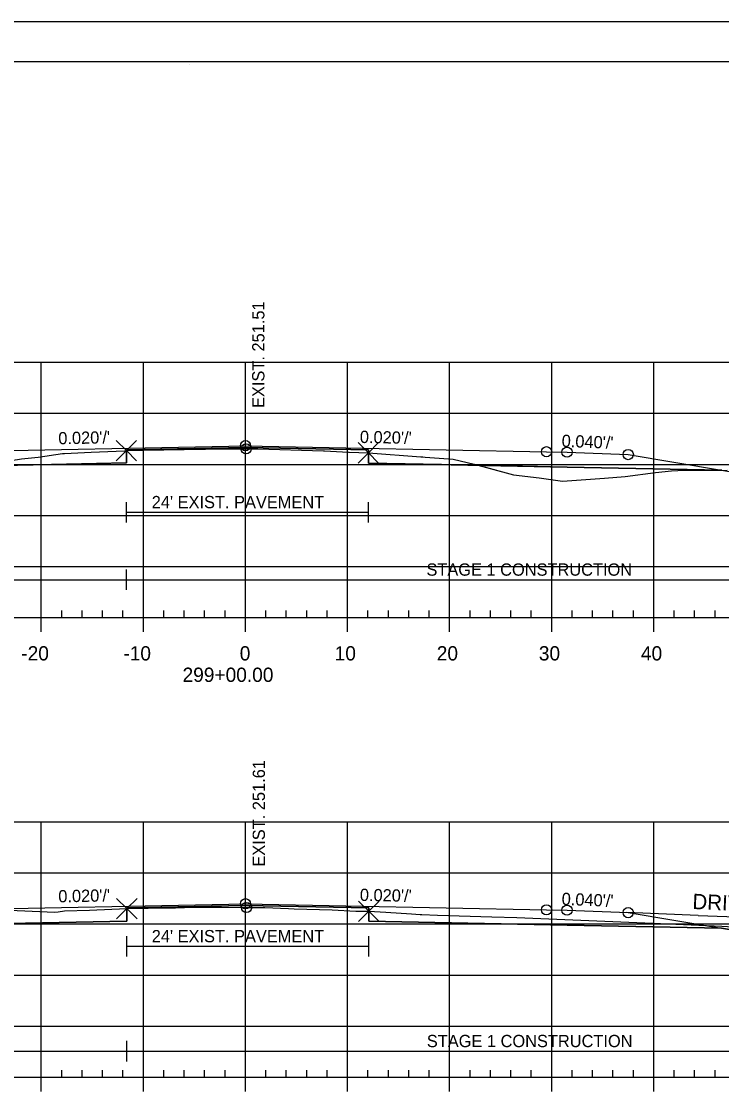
# Model space of a CAD drawing. Extents: x 1365647 to 1367999, y 387113 to 400173.
# Drawn here: x 1365872.2 to 1365940.7, y 397294.2 to 397399.6 of the extents above; entities that cross this region are included whole.
import ezdxf

# ---------------------------------------------------------------- set-up
doc = ezdxf.new("R2010")
doc.units = 0
for name, color, linetype in [('R_Alt Surface', 7, 'Continuous'), ('R_Axis', 7, 'Continuous'), ('R_Axis Annot', 7, 'Continuous'), ('R_Border', 7, 'Continuous'), ('R_Contours', 7, 'Continuous'), ('R_Drive', 7, 'Continuous'), ('R_Exist Surface', 7, 'Continuous'), ('R_Fin Surface', 7, 'Continuous'), ('R_Fin Surface Annot', 7, 'Continuous'), ('R_Grid', 7, 'Continuous'), ('R_No Plot', 7, 'Continuous'), ('R_Water', 7, 'Continuous'), ('R_Xsect Elev', 7, 'Continuous')]:
    doc.layers.add(name, color=color, linetype=linetype)

msp = doc.modelspace()

# ---------------------------------------------------------------- linework, layer by layer
at = {"layer": 'R_Alt Surface'}
for points in [[(1365847.47, 397355.7), (1365862.59, 397356), (1365882.43, 397356.4), (1365882.43, 397357.68), (1365894.09, 397357.92), (1365906.14, 397357.68), (1365906.14, 397356.39), (1365925.59, 397356), (1365940.72, 397355.7)], [(1365847.47, 397310.85), (1365862.59, 397311.15), (1365882.47, 397311.55), (1365882.47, 397312.84), (1365894.09, 397313.07), (1365906.18, 397312.83), (1365906.18, 397311.54), (1365925.59, 397311.15), (1365940.72, 397310.85)]]:
    msp.add_lwpolyline(points, dxfattribs=at)
at = {"layer": 'R_Axis'}
for p, q in [((1365749.09, 397341.26), (1366039.09, 397341.26)), ((1365874.09, 397339.86), (1365874.09, 397341.26)), ((1365876.09, 397341.26), (1365876.09, 397341.96)), ((1365878.09, 397341.26), (1365878.09, 397341.96)), ((1365880.09, 397341.26), (1365880.09, 397341.96)), ((1365882.09, 397341.26), (1365882.09, 397341.96)), ((1365884.09, 397339.86), (1365884.09, 397341.26)), ((1365886.09, 397341.26), (1365886.09, 397341.96)), ((1365888.09, 397341.26), (1365888.09, 397341.96)), ((1365890.09, 397341.26), (1365890.09, 397341.96)), ((1365892.09, 397341.26), (1365892.09, 397341.96)), ((1365894.09, 397339.86), (1365894.09, 397341.26)), ((1365896.09, 397341.26), (1365896.09, 397341.96)), ((1365898.09, 397341.26), (1365898.09, 397341.96)), ((1365900.09, 397341.26), (1365900.09, 397341.96)), ((1365902.09, 397341.26), (1365902.09, 397341.96)), ((1365904.09, 397339.86), (1365904.09, 397341.26)), ((1365906.09, 397341.26), (1365906.09, 397341.96)), ((1365908.09, 397341.26), (1365908.09, 397341.96)), ((1365910.09, 397341.26), (1365910.09, 397341.96)), ((1365912.09, 397341.26), (1365912.09, 397341.96)), ((1365914.09, 397339.86), (1365914.09, 397341.26)), ((1365916.09, 397341.26), (1365916.09, 397341.96)), ((1365918.09, 397341.26), (1365918.09, 397341.96)), ((1365920.09, 397341.26), (1365920.09, 397341.96)), ((1365922.09, 397341.26), (1365922.09, 397341.96)), ((1365924.09, 397339.86), (1365924.09, 397341.26)), ((1365926.09, 397341.26), (1365926.09, 397341.96)), ((1365928.09, 397341.26), (1365928.09, 397341.96)), ((1365930.09, 397341.26), (1365930.09, 397341.96)), ((1365932.09, 397341.26), (1365932.09, 397341.96)), ((1365934.09, 397339.86), (1365934.09, 397341.26)), ((1365936.09, 397341.26), (1365936.09, 397341.96)), ((1365938.09, 397341.26), (1365938.09, 397341.96)), ((1365940.09, 397341.26), (1365940.09, 397341.96)), ((1365749.09, 397296.26), (1366039.09, 397296.26)), ((1365874.09, 397294.86), (1365874.09, 397296.26)), ((1365876.09, 397296.26), (1365876.09, 397296.96)), ((1365878.09, 397296.26), (1365878.09, 397296.96)), ((1365880.09, 397296.26), (1365880.09, 397296.96)), ((1365882.09, 397296.26), (1365882.09, 397296.96)), ((1365884.09, 397294.86), (1365884.09, 397296.26)), ((1365886.09, 397296.26), (1365886.09, 397296.96)), ((1365888.09, 397296.26), (1365888.09, 397296.96)), ((1365890.09, 397296.26), (1365890.09, 397296.96)), ((1365892.09, 397296.26), (1365892.09, 397296.96)), ((1365894.09, 397294.86), (1365894.09, 397296.26)), ((1365896.09, 397296.26), (1365896.09, 397296.96)), ((1365898.09, 397296.26), (1365898.09, 397296.96)), ((1365900.09, 397296.26), (1365900.09, 397296.96)), ((1365902.09, 397296.26), (1365902.09, 397296.96)), ((1365904.09, 397294.86), (1365904.09, 397296.26)), ((1365906.09, 397296.26), (1365906.09, 397296.96)), ((1365908.09, 397296.26), (1365908.09, 397296.96)), ((1365910.09, 397296.26), (1365910.09, 397296.96)), ((1365912.09, 397296.26), (1365912.09, 397296.96)), ((1365914.09, 397294.86), (1365914.09, 397296.26)), ((1365916.09, 397296.26), (1365916.09, 397296.96)), ((1365918.09, 397296.26), (1365918.09, 397296.96)), ((1365920.09, 397296.26), (1365920.09, 397296.96)), ((1365922.09, 397296.26), (1365922.09, 397296.96)), ((1365924.09, 397294.86), (1365924.09, 397296.26)), ((1365926.09, 397296.26), (1365926.09, 397296.96)), ((1365928.09, 397296.26), (1365928.09, 397296.96)), ((1365930.09, 397296.26), (1365930.09, 397296.96)), ((1365932.09, 397296.26), (1365932.09, 397296.96)), ((1365934.09, 397294.86), (1365934.09, 397296.26)), ((1365936.09, 397296.26), (1365936.09, 397296.96)), ((1365938.09, 397296.26), (1365938.09, 397296.96)), ((1365940.09, 397296.26), (1365940.09, 397296.96))]:
    msp.add_line(p, q, dxfattribs=at)
at = {"layer": 'R_Border'}
for p, q in [((1365736.09, 397395.72), (1366052.27, 397395.72)), ((1365888.61, 397395.46), (1365888.61, 397395.46)), ((1365888.61, 397395.46), (1365888.61, 397395.46))]:
    msp.add_line(p, q, dxfattribs=at)
at = {"layer": 'R_Contours'}
for points in [[(1365867.68, 397356.1), (1365872.15, 397356.79), (1365873.79, 397356.97), (1365876.18, 397357.31), (1365876.35, 397357.33), (1365878.99, 397357.44), (1365882.23, 397357.6), (1365882.43, 397357.61), (1365882.43, 397356.4)], [(1365882.43, 397357.61), (1365882.44, 397357.61), (1365883.97, 397357.65), (1365884.07, 397357.65), (1365890.11, 397357.76), (1365890.19, 397357.76), (1365892.33, 397357.77), (1365892.45, 397357.78), (1365894.15, 397357.78), (1365894.17, 397357.78), (1365895.19, 397357.78), (1365895.23, 397357.78), (1365895.32, 397357.78), (1365901.75, 397357.57), (1365901.84, 397357.57), (1365904.18, 397357.47), (1365904.25, 397357.47), (1365906.14, 397357.39), (1365906.14, 397357.68), (1365894.09, 397357.92), (1365882.43, 397357.68)], [(1365906.14, 397357.39), (1365911.27, 397357.01), (1365911.33, 397357), (1365911.4, 397357), (1365911.47, 397356.99), (1365911.7, 397356.98), (1365914.45, 397356.78), (1365916.51, 397356.27), (1365916.88, 397356.17), (1365906.14, 397356.39)], [(1365916.88, 397356.17), (1365920.34, 397355.24), (1365922.86, 397354.95), (1365925.14, 397354.61), (1365929.26, 397354.91), (1365931.3, 397355.06), (1365934.26, 397355.45), (1365935.83, 397355.64), (1365936.45, 397355.65), (1365940.77, 397355.69), (1365940.72, 397355.7), (1365925.59, 397356)], [(1365815.74, 397314.99), (1365825.27, 397314.87), (1365828.02, 397314.75), (1365844.14, 397314.25), (1365844.38, 397314.24), (1365852.39, 397313.67), (1365858.81, 397313.2), (1365859.79, 397313.14), (1365871.73, 397312.59), (1365875.41, 397312.43), (1365875.76, 397312.45), (1365876.38, 397312.54), (1365878.8, 397312.62), (1365882.47, 397312.77), (1365882.47, 397311.55), (1365862.59, 397311.15), (1365847.47, 397310.85), (1365834.59, 397308.7)], [(1365882.47, 397312.77), (1365882.53, 397312.78), (1365886.62, 397312.83), (1365887, 397312.84), (1365887.24, 397312.84), (1365889.03, 397312.89), (1365891.17, 397312.89), (1365891.74, 397312.89), (1365894.2, 397312.87), (1365894.2, 397312.87), (1365895.68, 397312.86), (1365895.98, 397312.86), (1365898.3, 397312.77), (1365898.86, 397312.75), (1365902.6, 397312.64), (1365904.92, 397312.53), (1365905.31, 397312.52), (1365906.15, 397312.5), (1365906.18, 397312.5), (1365906.18, 397312.83), (1365894.09, 397313.07), (1365882.47, 397312.84)], [(1365906.18, 397312.5), (1365907.84, 397312.4), (1365910.35, 397312.25), (1365911.19, 397312.19), (1365911.28, 397312.18), (1365911.37, 397312.18), (1365912.92, 397312.13), (1365918.22, 397311.97), (1365920.69, 397311.88), (1365933.99, 397311.35), (1365940.76, 397311.04), (1365947.78, 397310.63), (1365960.66, 397310.69), (1365954.15, 397308.52), (1365953.59, 397308.7), (1365940.72, 397310.85), (1365925.59, 397311.15), (1365906.18, 397311.54)]]:
    msp.add_lwpolyline(points, close=True, dxfattribs=at)
at = {"layer": 'R_Drive'}
for q in [(1365931.44, 397312.38), (1365984.09, 397310.41)]:
    msp.add_line((1365938.44, 397312.1), q, dxfattribs=at)
at = {"layer": 'R_Exist Surface'}
for points in [[(1365872.15, 397356.79), (1365873.79, 397356.97), (1365876.18, 397357.31), (1365876.35, 397357.33), (1365878.99, 397357.44), (1365882.23, 397357.6), (1365882.43, 397357.61), (1365882.44, 397357.61), (1365883.97, 397357.65), (1365884.07, 397357.65), (1365890.11, 397357.76), (1365890.19, 397357.76), (1365892.33, 397357.77), (1365892.45, 397357.78), (1365894.15, 397357.78), (1365894.17, 397357.78), (1365895.19, 397357.78), (1365895.23, 397357.78), (1365895.32, 397357.78), (1365901.75, 397357.57), (1365901.84, 397357.57), (1365904.18, 397357.47), (1365904.25, 397357.47), (1365906.14, 397357.39), (1365911.27, 397357.01), (1365911.33, 397357), (1365911.4, 397357), (1365911.47, 397356.99), (1365911.7, 397356.98), (1365914.45, 397356.78), (1365916.51, 397356.27), (1365920.34, 397355.24), (1365922.86, 397354.95), (1365925.14, 397354.61), (1365929.26, 397354.91), (1365931.3, 397355.06), (1365934.26, 397355.45), (1365935.83, 397355.64), (1365936.45, 397355.65), (1365941.28, 397355.69)], [(1365871.73, 397312.59), (1365875.41, 397312.43), (1365875.76, 397312.45), (1365876.38, 397312.54), (1365878.8, 397312.62), (1365882.47, 397312.77), (1365882.53, 397312.78), (1365886.62, 397312.83), (1365887, 397312.84), (1365887.24, 397312.84), (1365889.03, 397312.89), (1365891.17, 397312.89), (1365891.74, 397312.89), (1365894.2, 397312.87), (1365894.2, 397312.87), (1365895.68, 397312.86), (1365895.98, 397312.86), (1365898.3, 397312.77), (1365898.86, 397312.75), (1365902.6, 397312.64), (1365904.92, 397312.53), (1365905.31, 397312.52), (1365906.15, 397312.5), (1365906.18, 397312.5), (1365907.84, 397312.4), (1365910.35, 397312.25), (1365911.19, 397312.19), (1365911.28, 397312.18), (1365911.37, 397312.18), (1365912.92, 397312.13), (1365918.22, 397311.97), (1365920.69, 397311.88), (1365933.99, 397311.35), (1365940.76, 397311.04)]]:
    msp.add_lwpolyline(points, dxfattribs=at)
at = {"layer": 'R_Fin Surface'}
for points in [[(1365818.7, 397358.85), (1365834.59, 397353.55), (1365847.47, 397355.7), (1365856.59, 397357.22), (1365862.59, 397357.46), (1365864.59, 397357.5), (1365894.09, 397358.09), (1365923.59, 397357.5), (1365925.59, 397357.46), (1365931.59, 397357.22), (1365940.72, 397355.7), (1365953.59, 397353.55), (1365954.57, 397353.22), (1365961.77, 397355.63)], [(1365856.59, 397357.22), (1365862.59, 397357.46), (1365864.59, 397357.5), (1365894.09, 397358.09), (1365923.59, 397357.5), (1365925.59, 397357.46), (1365931.59, 397357.22)], [(1365815.74, 397314.99), (1365834.59, 397308.7), (1365847.47, 397310.85), (1365856.59, 397312.37), (1365862.59, 397312.61), (1365864.59, 397312.65), (1365894.09, 397313.24), (1365923.59, 397312.65), (1365925.59, 397312.61), (1365931.59, 397312.37), (1365940.72, 397310.85), (1365953.59, 397308.7), (1365954.15, 397308.52), (1365960.66, 397310.69)], [(1365856.59, 397312.37), (1365862.59, 397312.61), (1365864.59, 397312.65), (1365894.09, 397313.24), (1365923.59, 397312.65), (1365925.59, 397312.61), (1365931.59, 397312.37)]]:
    msp.add_lwpolyline(points, dxfattribs=at)
at = {"layer": 'R_Grid'}
for p, q in [((1365749.09, 397366.26), (1366039.09, 397366.26)), ((1365874.09, 397341.26), (1365874.09, 397366.26)), ((1365884.09, 397341.26), (1365884.09, 397366.26)), ((1365894.09, 397341.26), (1365894.09, 397366.26)), ((1365904.09, 397341.26), (1365904.09, 397366.26)), ((1365914.09, 397341.26), (1365914.09, 397366.26)), ((1365924.09, 397341.26), (1365924.09, 397366.26)), ((1365934.09, 397341.26), (1365934.09, 397366.26)), ((1365749.09, 397361.26), (1366039.09, 397361.26)), ((1365749.09, 397356.26), (1366039.09, 397356.26)), ((1365749.09, 397351.26), (1366039.09, 397351.26)), ((1365749.09, 397346.26), (1366039.09, 397346.26)), ((1365749.09, 397341.26), (1366039.09, 397341.26)), ((1365749.09, 397321.26), (1366039.09, 397321.26)), ((1365874.09, 397296.26), (1365874.09, 397321.26)), ((1365884.09, 397296.26), (1365884.09, 397321.26)), ((1365894.09, 397296.26), (1365894.09, 397321.26)), ((1365904.09, 397296.26), (1365904.09, 397321.26)), ((1365914.09, 397296.26), (1365914.09, 397321.26)), ((1365924.09, 397296.26), (1365924.09, 397321.26)), ((1365934.09, 397296.26), (1365934.09, 397321.26)), ((1365749.09, 397316.26), (1366039.09, 397316.26)), ((1365749.09, 397311.26), (1366039.09, 397311.26)), ((1365749.09, 397306.26), (1366039.09, 397306.26)), ((1365749.09, 397301.26), (1366039.09, 397301.26)), ((1365749.09, 397296.26), (1366039.09, 397296.26))]:
    msp.add_line(p, q, dxfattribs=at)
at = {"layer": 'R_No Plot'}
msp.add_line((1365723.69, 397399.62), (1366057.03, 397399.62), dxfattribs=at)
msp.add_lwpolyline([(1365723.69, 397399.62), (1366057.03, 397399.62), (1366057.03, 397186.28), (1365723.69, 397186.28)], close=True, dxfattribs=at)
for points in [[(1365882.43, 397357.61), (1365881.43, 397358.61), (1365882.43, 397357.61), (1365881.43, 397356.61), (1365882.43, 397357.61), (1365883.43, 397356.61), (1365882.43, 397357.61), (1365883.43, 397358.61)], [(1365906.14, 397357.39), (1365905.14, 397358.39), (1365906.14, 397357.39), (1365905.14, 397356.39), (1365906.14, 397357.39), (1365907.14, 397356.39), (1365906.14, 397357.39), (1365907.14, 397358.39)], [(1365882.47, 397312.77), (1365881.47, 397313.77), (1365882.47, 397312.77), (1365881.47, 397311.77), (1365882.47, 397312.77), (1365883.47, 397311.77), (1365882.47, 397312.77), (1365883.47, 397313.77)], [(1365906.18, 397312.5), (1365905.18, 397313.5), (1365906.18, 397312.5), (1365905.18, 397311.5), (1365906.18, 397312.5), (1365907.18, 397311.5), (1365906.18, 397312.5), (1365907.18, 397313.5)]]:
    msp.add_lwpolyline(points, dxfattribs=at)
for centre in [(1365894.09, 397358.09), (1365894.09, 397358.09), (1365894.09, 397358.09), (1365894.09, 397358.09), (1365894.09, 397358.09), (1365894.15, 397357.78), (1365923.59, 397357.5), (1365923.59, 397357.5), (1365923.59, 397357.5), (1365923.59, 397357.5), (1365923.59, 397357.5), (1365925.59, 397357.46), (1365925.59, 397357.46), (1365925.59, 397357.46), (1365925.59, 397357.46), (1365925.59, 397357.46), (1365931.59, 397357.22), (1365931.59, 397357.22), (1365931.59, 397357.22), (1365931.59, 397357.22), (1365931.59, 397357.22), (1365894.09, 397313.24), (1365894.09, 397313.24), (1365894.2, 397312.87), (1365923.59, 397312.65), (1365923.59, 397312.65), (1365925.59, 397312.61), (1365925.59, 397312.61), (1365931.59, 397312.37), (1365931.59, 397312.37)]:
    msp.add_circle(centre, 0.5, dxfattribs=at)
at = {"layer": 'R_Water'}
for p, q in [((1365882.43, 397350.57), (1365882.43, 397352.57)), ((1365906.14, 397350.57), (1365906.14, 397352.57)), ((1365882.43, 397351.57), (1365906.14, 397351.57)), ((1365882.43, 397343.97), (1365882.43, 397345.97)), ((1365818.7, 397344.97), (1365882.43, 397344.97)), ((1365882.43, 397344.97), (1365961.77, 397344.97)), ((1365882.47, 397308.08), (1365882.47, 397310.08)), ((1365906.18, 397308.08), (1365906.18, 397310.08)), ((1365882.47, 397309.08), (1365906.18, 397309.08)), ((1365882.47, 397297.81), (1365882.47, 397299.81)), ((1365815.74, 397298.81), (1365882.47, 397298.81)), ((1365882.47, 397298.81), (1365960.66, 397298.81))]:
    msp.add_line(p, q, dxfattribs=at)

# ---------------------------------------------------------------- texts
at = {"layer": 'R_Axis Annot'}
for s, p in [('-20', (1365872.13, 397337.06)), ('-10', (1365882.13, 397337.06)), ('0', (1365893.53, 397337.06)), ('10', (1365902.83, 397337.06)), ('20', (1365912.83, 397337.06)), ('30', (1365922.83, 397337.06)), ('40', (1365932.83, 397337.06)), ('299+00.00', (1365887.93, 397334.96))]:
    msp.add_text(s, height=1.4, dxfattribs=at).set_placement(p)
at = {"layer": 'R_Drive'}
msp.add_text('DRIVE 4%', height=1.5, rotation=357.3188, dxfattribs=at).set_placement((1365937.85, 397312.73))
at = {"layer": 'R_Fin Surface Annot'}
for s, rotation, p in [("0.020'/'", 1.1458, (1365875.77, 397358.22)), ("0.020'/'", 358.8542, (1365905.29, 397358.36)), ("0.040'/'", 357.7094, (1365925.05, 397357.98)), ("0.020'/'", 1.1458, (1365875.77, 397313.37)), ("0.020'/'", 358.8542, (1365905.29, 397313.52)), ("0.040'/'", 357.7094, (1365925.05, 397313.13))]:
    msp.add_text(s, height=1.2, rotation=rotation, dxfattribs=at).set_placement(p)
at = {"layer": 'R_Water'}
for s, p in [("24' EXIST. PAVEMENT", (1365884.91, 397351.97)), ('STAGE 1 CONSTRUCTION', (1365911.82, 397345.36)), ("24' EXIST. PAVEMENT", (1365884.91, 397309.47)), ('STAGE 1 CONSTRUCTION', (1365911.86, 397299.2))]:
    msp.add_text(s, height=1.2, dxfattribs=at).set_placement(p)
at = {"layer": 'R_Xsect Elev'}
for s, p in [('EXIST. 251.51', (1365895.95, 397361.78)), ('EXIST. 251.61', (1365896, 397316.87))]:
    msp.add_text(s, height=1.2, rotation=90, dxfattribs=at).set_placement(p)

doc.saveas('drawing.dxf')
